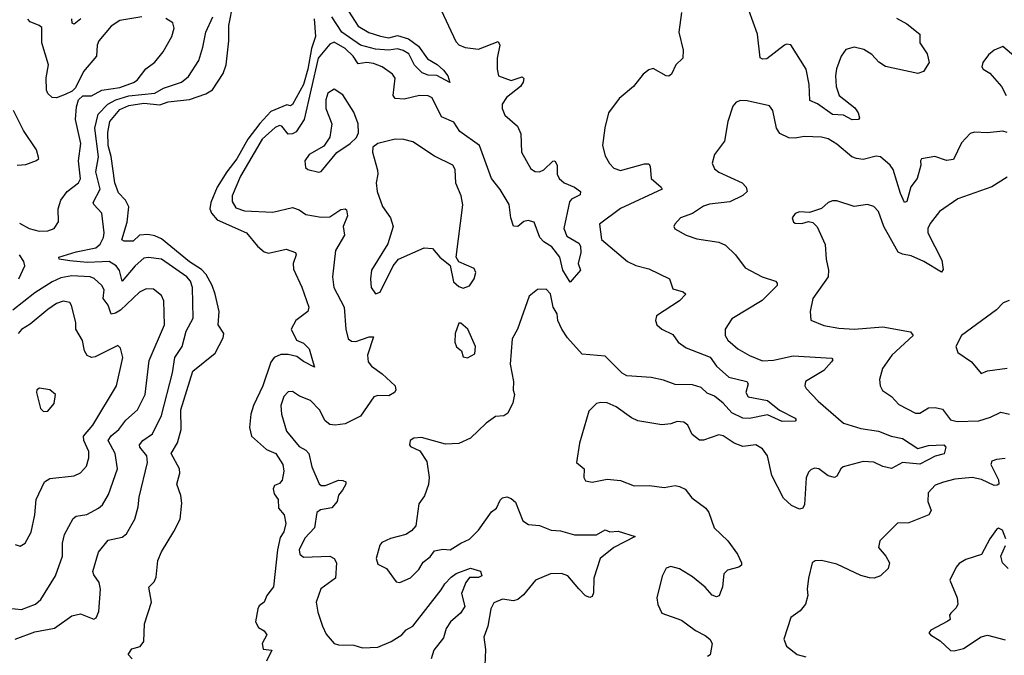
# Model space of a CAD drawing. Extents: x 1771496 to 1971148, y 471553 to 643630.
# Tile 417 of 656: x 1863506 to 1868011, y 584832 to 587741. Entities that reach past the tile are written whole.
import ezdxf

# ---------------------------------------------------------------- set-up
doc = ezdxf.new("R2010")
doc.units = 0

msp = doc.modelspace()

# ---------------------------------------------------------------- linework, layer by layer
at = {"layer": '0CON10XD'}
for points in [[(1864982.8, 587822.8), (1865055, 587711.4), (1865103.1, 587683.1), (1865156.5, 587666.5), (1865195, 587658.3), (1865235, 587668.9), (1865285, 587653.5), (1865330.7, 587620.7), (1865371.6, 587561.6), (1865416.9, 587536.9), (1865445, 587510), (1865465.4, 587485), (1865475, 587453.3), (1865415, 587485.8), (1865375, 587487.1), (1865348.3, 587498.3), (1865313.4, 587533.4), (1865287.1, 587585), (1865260.4, 587600.4), (1865235, 587607.5), (1865195, 587602.2), (1865135, 587606.8), (1865065, 587624.3), (1864979.7, 587685), (1864934.8, 587755)], [(1864021.4, 584815), (1864001.9, 584835), (1864018.8, 584861.2), (1864057.8, 584872.2), (1864074.6, 584895), (1864077.8, 584975), (1864109.5, 585075), (1864096.6, 585143.4), (1864121.5, 585168.5), (1864131.3, 585188.7), (1864138.5, 585265), (1864154.9, 585305.1), (1864212, 585398), (1864240.3, 585455), (1864248.3, 585528.3), (1864243.9, 585563.9), (1864224.6, 585615), (1864238.4, 585665), (1864237.2, 585685), (1864199.6, 585755), (1864227.8, 585805), (1864245.2, 585864.8), (1864243.9, 585955), (1864298.2, 586131.8), (1864400.8, 586215), (1864437.5, 586285), (1864440, 586305), (1864414.4, 586344.4), (1864419.3, 586405), (1864400.4, 586485), (1864387.2, 586525), (1864359.3, 586575), (1864337.9, 586597.9), (1864283.5, 586633.5), (1864155, 586737.8), (1864125, 586752.2), (1864091.9, 586758.1), (1864054.6, 586755.4), (1864025, 586727.7), (1863985, 586728.2), (1863974.2, 586734.2), (1863997.8, 586815), (1864005.9, 586885), (1863990.9, 586915), (1863958.3, 586948.3), (1863942, 586995), (1863924.6, 587115), (1863910.7, 587165), (1863909.2, 587225), (1863918.1, 587275), (1863965, 587329.6), (1864005, 587348.3), (1864075, 587359.9), (1864148.3, 587351.7), (1864185, 587366.1), (1864284, 587376), (1864357.6, 587402.4), (1864389, 587421), (1864437.1, 587495), (1864451.8, 587535), (1864462.8, 587645), (1864462.9, 587715), (1864483.4, 587815)], [(1865435.3, 587785.3), (1865501.7, 587641.7), (1865515, 587627.1), (1865545, 587614.4), (1865605, 587607.1), (1865695, 587641.2), (1865702.5, 587625), (1865690.8, 587565), (1865690.4, 587515), (1865697.1, 587485), (1865755, 587462.7), (1865805, 587479.2), (1865812.3, 587472.3), (1865810, 587455), (1865797.8, 587435), (1865733.1, 587385), (1865713.5, 587355), (1865713.6, 587335), (1865726.7, 587305), (1865783.8, 587253.8), (1865798.8, 587218.8), (1865802.7, 587135), (1865845, 587058.6), (1865865, 587046.9), (1865885, 587044.5), (1865905, 587053.8), (1865945, 587093.1), (1865955, 587095.7), (1865965.8, 587075.8), (1865965.4, 587035), (1865974.5, 587015), (1865997.5, 586995), (1866045.5, 586975.5), (1866072.3, 586955), (1866070, 586940), (1866030.4, 586919.6), (1866021.9, 586908.1), (1865995.3, 586785), (1866010.1, 586750.1), (1866065, 586718.4), (1866072.4, 586705), (1866074.2, 586675), (1866061.1, 586625), (1866072.5, 586595), (1866025, 586540), (1865990.8, 586595), (1865978, 586655), (1865941, 586701), (1865904.1, 586724.1), (1865886.8, 586745), (1865860, 586815), (1865832.7, 586822.7), (1865813.1, 586816.9), (1865785, 586794), (1865766.1, 586796.1), (1865753.1, 586835), (1865745.3, 586895.3), (1865705, 586964.3), (1865664.7, 587015), (1865610.7, 587165), (1865519.7, 587229.7), (1865492.4, 587272.4), (1865436.8, 587296.8), (1865394.2, 587384.2), (1865375, 587392.5), (1865335, 587393.8), (1865265, 587377.3), (1865225, 587380), (1865214.6, 587395), (1865223.8, 587473.8), (1865212.1, 587492.1), (1865164.4, 587525), (1865125, 587541.2), (1865095, 587546.1), (1865055, 587540), (1865031.6, 587575), (1864995, 587610), (1864945, 587639.2), (1864925, 587629.4), (1864871.9, 587565), (1864808.4, 587285), (1864771.6, 587228.4), (1864755, 587218.2), (1864735, 587217.9), (1864705, 587254.5), (1864695, 587256.8), (1864675, 587248.6), (1864616.5, 587195), (1864516.7, 587025), (1864478.6, 586935), (1864478.6, 586908.6), (1864495, 586880.7), (1864535, 586865.7), (1864665, 586860), (1864755, 586881.4), (1864785, 586870.6), (1864815, 586849.6), (1864885, 586837.7), (1864925, 586839.3), (1864975, 586872.9), (1864995, 586876.2), (1865001.4, 586871.4), (1865006.5, 586843.5), (1864986.5, 586795), (1864993.2, 586755), (1864951.1, 586685), (1864937.4, 586565), (1864944.1, 586515), (1864990.3, 586425), (1864998.2, 586325), (1865010, 586280)], [(1866534.5, 587775), (1866522.2, 587685), (1866541.3, 587601.3), (1866540.6, 587565), (1866508.9, 587535), (1866487.9, 587492.1), (1866476.7, 587483.3), (1866464.6, 587484.6), (1866405, 587517.5), (1866385, 587511.2), (1866358.3, 587491.7), (1866314.2, 587435), (1866248.9, 587381.1), (1866200.8, 587315), (1866183.6, 587246.4), (1866173.6, 587165), (1866185, 587117.5), (1866205, 587083.3), (1866225, 587062), (1866255, 587050.8), (1866365, 587081.1), (1866385, 587081.2), (1866390.8, 587070.8), (1866395.6, 587015), (1866442, 586975), (1866446, 586965), (1866255, 586877.1), (1866158.8, 586805), (1866167.8, 586735), (1866286.9, 586635), (1866325, 586616.2), (1866385, 586601.1), (1866478.8, 586555), (1866495, 586510), (1866542.5, 586495), (1866553.8, 586485), (1866525, 586454.3), (1866420, 586385), (1866416, 586365), (1866420.8, 586345), (1866444.2, 586325), (1866495, 586300), (1866519.2, 586265), (1866555, 586239.6), (1866665, 586196.7), (1866694.8, 586154.8), (1866750.6, 586105), (1866832.9, 586085), (1866839.4, 586075), (1866828, 586035), (1866840, 586015), (1866928.2, 585998.2), (1866983.4, 585953.4), (1867055, 585917.5), (1867059.3, 585909.3), (1867055, 585903.3), (1866995, 585902.5), (1866928.2, 585931.8), (1866845, 585916.3), (1866815, 585917.9), (1866765, 585942.1), (1866725.7, 585985.7), (1866685, 586018.5), (1866651.2, 586031.2), (1866625, 586057.3), (1866585, 586069.5), (1866505, 586071.5), (1866451.7, 586091.7), (1866395, 586102.7), (1866285, 586110.9), (1866263.3, 586123.3), (1866185, 586200.7), (1866080.2, 586210.2), (1866013.1, 586285), (1865986.4, 586325), (1865968.5, 586365), (1865965.5, 586395), (1865946.9, 586425), (1865935, 586486), (1865915, 586507.5), (1865875, 586506.9), (1865837.1, 586475), (1865784.4, 586325)], [(1867517.8, 587747.8), (1867565, 587721.8), (1867624.2, 587675), (1867625.6, 587635), (1867657.8, 587585), (1867667.1, 587545), (1867640.9, 587505), (1867615, 587494.7), (1867467.8, 587527.8), (1867436.9, 587546.9), (1867405, 587582.7), (1867368, 587605), (1867325, 587616.4), (1867286, 587605), (1867264.4, 587575), (1867243.7, 587516.4), (1867238.7, 587485), (1867242.5, 587435), (1867255.4, 587395), (1867328.1, 587338.1), (1867342.9, 587315), (1867348.6, 587291.4), (1867345, 587284), (1867315, 587283.3), (1867275, 587303.8), (1867225, 587307.5), (1867156.6, 587356.6), (1867121.3, 587371.3), (1867119.2, 587445), (1867104.8, 587514.8), (1867035, 587625.6), (1867015, 587629.4), (1867005, 587624.4), (1866925, 587562.5), (1866905, 587560), (1866895, 587566.2), (1866881.5, 587675), (1866842.1, 587785)], [(1863485, 584905.2), (1863575, 584938.6), (1863665, 584955.9), (1863745, 585012.5), (1863785, 585021.1), (1863845, 584996.7), (1863856.4, 585003.6), (1863867.7, 585032.3), (1863875.5, 585135), (1863869.5, 585165), (1863845, 585199.4), (1863840.7, 585215), (1863866.9, 585303.1), (1863911.7, 585358.3), (1863975, 585372.9), (1863995, 585388), (1864032.5, 585455), (1864049.1, 585510.9), (1864052.5, 585555), (1864090.4, 585715), (1864088.2, 585745), (1864056.2, 585785), (1864054.5, 585795), (1864069.1, 585815), (1864114.7, 585845.3), (1864155, 585930), (1864204.8, 586125), (1864216.6, 586195), (1864249.7, 586245), (1864267.8, 586315), (1864299.7, 586375), (1864296.9, 586515), (1864287.6, 586545), (1864271.1, 586565), (1864155, 586644.7), (1864095, 586652.7), (1864075, 586649.3), (1864035, 586613.9), (1863975, 586544.5), (1863962.6, 586592.6), (1863947.3, 586615), (1863915, 586634.8), (1863883, 586633), (1863815, 586630.6), (1863735, 586636.9), (1863686.7, 586645), (1863686, 586655), (1863765, 586679.4), (1863855, 586697.3), (1863875, 586713.5), (1863889.6, 586745), (1863892.3, 586765), (1863881.8, 586855), (1863845.6, 586895), (1863842.9, 586905), (1863874.4, 586965.6), (1863854.4, 587045.6), (1863866.8, 587113.2), (1863850.4, 587245), (1863865, 587309.6), (1863909, 587355), (1863945.6, 587374.4), (1864005, 587392.2), (1864124.3, 587405.7), (1864165, 587428.1), (1864246.7, 587455), (1864278.3, 587481.7), (1864326.2, 587555), (1864344.7, 587615.3), (1864358, 587685), (1864389.6, 587755)], [(1864065, 587754.6), (1863965, 587738.2), (1863925, 587711.5), (1863867.8, 587645), (1863860.6, 587625), (1863858.1, 587575), (1863798.6, 587505), (1863761.2, 587428.8), (1863746.1, 587413.9), (1863715, 587399.2), (1863675, 587383.1), (1863655.5, 587385.5), (1863635, 587404), (1863629.3, 587419.3), (1863627.6, 587475), (1863637.7, 587535), (1863607.9, 587635), (1863607.5, 587705), (1863595.6, 587715.6), (1863555, 587731.4), (1863543.8, 587743.8)], [(1863786.1, 587745), (1863755, 587720.6), (1863745.7, 587725.7), (1863745.4, 587745)], [(1864125, 587546.7), (1864162.7, 587595), (1864202.5, 587665), (1864212.9, 587702.9), (1864206.8, 587726.8), (1864175, 587747.5)], [(1864853.8, 587745), (1864860.2, 587665), (1864841, 587609), (1864825.3, 587515), (1864805.1, 587444.9), (1864755, 587353.8), (1864745, 587347.1), (1864728.9, 587351.1), (1864655, 587320.6), (1864605, 587266.9), (1864550.4, 587195), (1864500, 587105), (1864453.5, 587045), (1864410.2, 586975), (1864381.2, 586905), (1864376.9, 586875), (1864384.6, 586855), (1864409.6, 586825), (1864544.2, 586765), (1864594.6, 586704.6), (1864625, 586678.6), (1864645, 586672.5), (1864725, 586690.6), (1864768, 586675), (1864771.4, 586665), (1864757.5, 586625), (1864759.4, 586599.4), (1864797.6, 586517.6), (1864828.6, 586425), (1864824, 586405), (1864770, 586365), (1864749.2, 586325), (1864773.1, 586275), (1864805, 586260), (1864830.4, 586235), (1864849.3, 586170.7), (1864855, 586151.2), (1864805, 586176.2), (1864775, 586199.4), (1864735, 586208.5), (1864701.9, 586208.1), (1864670.4, 586195), (1864655, 586173.1), (1864619.4, 586065), (1864576, 585975), (1864564.4, 585935), (1864557.9, 585875), (1864566.7, 585835), (1864635, 585774), (1864678.9, 585755), (1864710.6, 585705), (1864714.7, 585675), (1864707, 585633), (1864695, 585618.5), (1864671.7, 585608.3), (1864665.6, 585594.4), (1864670.8, 585570.8), (1864688.6, 585545), (1864690.5, 585505), (1864716.2, 585475), (1864723.8, 585435), (1864715, 585397.5), (1864698.8, 585371.2), (1864685.2, 585314.8), (1864668.1, 585145), (1864637.1, 585105), (1864624.4, 585075), (1864602, 585058), (1864595.4, 585045), (1864586, 584985), (1864598.8, 584958.8), (1864625, 584942.9), (1864637.5, 584925), (1864615.6, 584885), (1864620, 584860), (1864660, 584855), (1864636, 584805)], [(1868075, 587558.5), (1868005, 587618.8), (1867965, 587602.5), (1867939.7, 587580.3), (1867913.8, 587545), (1867908.8, 587525), (1867914.4, 587514.4), (1867945, 587496.7), (1867999.2, 587435), (1868019.5, 587395)], [(1863505, 586810.6), (1863550, 586785), (1863595, 586772.9), (1863635, 586775.6), (1863664.4, 586785.6), (1863684.3, 586815.7), (1863682.3, 586875), (1863693.9, 586915), (1863723.8, 586955), (1863775, 586994.6), (1863785, 587012.5), (1863775.5, 587095), (1863785.7, 587175), (1863761.2, 587285), (1863766.8, 587343.2), (1863775.9, 587374.1), (1863795, 587393.3), (1863835, 587392.5), (1863881.9, 587418.1), (1863965, 587431.1), (1864026.5, 587453.5), (1864043.8, 587465), (1864084.2, 587515.8), (1864125, 587546.7)], [(1864875, 587042.9), (1864885, 587046.2), (1864956.8, 587133.2), (1865018.8, 587175), (1865047.7, 587202.3), (1865055.9, 587224.1), (1865054.4, 587265), (1865035, 587318.8), (1864985, 587397.1), (1864945, 587423.1), (1864915.6, 587405), (1864906.5, 587375), (1864907.8, 587335), (1864934.4, 587265), (1864925.6, 587204.4), (1864897.3, 587162.7), (1864830.8, 587125), (1864811.1, 587095), (1864814.5, 587065), (1864825, 587055.7), (1864875, 587042.9)], [(1868025, 587224.6), (1868005, 587230.8), (1867935, 587224.2), (1867875, 587226.7), (1867855, 587220), (1867815, 587177.1), (1867779.3, 587100.7), (1867746.6, 587096.6), (1867694.2, 587115.8), (1867632.5, 587105), (1867627.5, 587095), (1867630, 587075), (1867612.3, 587015), (1867583.1, 586976.9), (1867565, 586908.8), (1867555, 586903.8), (1867536.1, 586945), (1867502.8, 587055), (1867489.6, 587075), (1867445, 587113.5), (1867425, 587116.7), (1867365, 587101.8), (1867335, 587105.8), (1867314, 587114), (1867245, 587172.3), (1867205.8, 587195.8), (1867175, 587202.9), (1867095, 587206.9), (1867055, 587198.5), (1867025, 587200), (1866985, 587221.1), (1866969.1, 587245), (1866952.9, 587325), (1866936.7, 587346.7), (1866835, 587370), (1866805, 587371.2), (1866785, 587363.3), (1866770, 587345), (1866746, 587275), (1866730.8, 587185), (1866685.8, 587125), (1866674.3, 587085), (1866685, 587058.8), (1866705, 587042.9), (1866812.5, 586995), (1866830.8, 586975), (1866834.2, 586955), (1866815, 586937.1), (1866755, 586907.9), (1866662.6, 586897.4), (1866635, 586888.5), (1866585, 586854.4), (1866530, 586835), (1866503.8, 586805), (1866500, 586795), (1866504.3, 586784.3), (1866555, 586754.3), (1866605, 586738.9), (1866705, 586723.1), (1866735, 586708.6), (1866780.8, 586665), (1866825.5, 586605.5), (1866904, 586565), (1866964.2, 586545), (1866972.5, 586535), (1866971.4, 586525), (1866903.5, 586456.5), (1866765, 586371.9), (1866734.4, 586325), (1866734.3, 586295), (1866746.9, 586275), (1866792.5, 586235), (1866845, 586203.8), (1866905, 586180.4), (1866955, 586182.3), (1867045, 586203.3), (1867221.7, 586191.7), (1867226.2, 586185), (1867220, 586175), (1867185.3, 586134.8), (1867102.5, 586085), (1867098, 586065), (1867105, 586053.3), (1867159.4, 585995), (1867275, 585894.5), (1867355, 585869.6), (1867435, 585857.3), (1867493.3, 585835), (1867545, 585824.3), (1867615, 585778.7), (1867665, 585791.7), (1867735, 585794.4), (1867744.4, 585785), (1867736.1, 585753.9), (1867695, 585743.4), (1867625, 585706.4), (1867545, 585714.7), (1867495, 585686.4), (1867455, 585696.2), (1867415, 585716.2), (1867365, 585719.4), (1867274.3, 585695), (1867262.7, 585685), (1867245, 585651.4), (1867235, 585645.6), (1867205, 585653.6), (1867162.5, 585685), (1867145, 585688), (1867128, 585682), (1867115, 585670), (1867105.5, 585644.5), (1867097.9, 585522.1), (1867088.8, 585505), (1867075, 585501.1), (1867038, 585518), (1867001.7, 585551.7), (1866948.2, 585655), (1866928.2, 585745), (1866905, 585777.5), (1866875, 585794.4), (1866815, 585786.9), (1866775, 585803.3), (1866725, 585835.7), (1866705, 585841.4), (1866635, 585816.5), (1866616.4, 585816.4), (1866582.6, 585842.6), (1866563.1, 585885), (1866545, 585898.9), (1866515, 585901.9), (1866485, 585890.8), (1866445, 585887.1), (1866335, 585905.6), (1866305, 585918.1), (1866235, 585968.9), (1866195, 585986.7), (1866165, 585989.2), (1866145, 585983.8), (1866110.3, 585949.7), (1866067, 585803), (1866053.8, 585715), (1866088.8, 585685), (1866087.5, 585645), (1866095, 585630.8), (1866125, 585624.4), (1866195, 585638.2), (1866255, 585631.5), (1866317.4, 585607.4), (1866388.3, 585608.3), (1866455, 585599.4), (1866505, 585608.6), (1866525, 585604.3), (1866551.9, 585591.9), (1866582, 585552), (1866645.7, 585505), (1866659.4, 585485), (1866684.1, 585415.9), (1866746.7, 585355), (1866790.6, 585295), (1866809.2, 585255), (1866808.8, 585245), (1866796.7, 585235), (1866745, 585220.8), (1866728, 585205), (1866721.9, 585145), (1866706.9, 585103.1), (1866695, 585100), (1866675, 585107.1), (1866643, 585143), (1866585, 585190.9), (1866525, 585227.8), (1866485, 585238.6), (1866465, 585230.8), (1866445.5, 585194.5), (1866421.9, 585095), (1866425.9, 585064.1), (1866445, 585024.2), (1866535, 584993.1), (1866598, 584945), (1866642.7, 584922.7), (1866664, 584905), (1866674.2, 584885), (1866665.8, 584834.2), (1866654, 584826)], [(1863494.5, 587075.5), (1863535, 587078.6), (1863583.8, 587096.2), (1863593.3, 587106.7), (1863582.5, 587145), (1863523.9, 587233.9), (1863478.2, 587325)], [(1865135, 586486.2), (1865155, 586494.2), (1865215.7, 586615), (1865240, 586645), (1865356.6, 586696.6), (1865394.4, 586694.4), (1865428.8, 586655), (1865475.9, 586615.9), (1865491.9, 586541.9), (1865515, 586520), (1865535, 586512.5), (1865565, 586522.5), (1865586.2, 586555), (1865593.6, 586583.6), (1865585, 586602.5), (1865515, 586632.5), (1865504, 586655), (1865533.7, 586893.7), (1865526.2, 586935), (1865502.4, 586992.4), (1865498.8, 587055), (1865488.1, 587075), (1865405, 587116.4), (1865305, 587182.2), (1865263.2, 587193.2), (1865225, 587194.5), (1865145.6, 587174.4), (1865122.5, 587157.5), (1865120.8, 587135), (1865143.1, 587053.1), (1865145.4, 587035), (1865137.1, 586995), (1865141.5, 586955), (1865167, 586887), (1865203.3, 586835), (1865214.4, 586795), (1865190.6, 586715), (1865115.8, 586595), (1865110.8, 586555), (1865114, 586515), (1865135, 586486.2)], [(1868025, 587020), (1867953.6, 586976.4), (1867798, 586922), (1867715, 586863.3), (1867671.7, 586808.3), (1867661.8, 586785), (1867661.2, 586765), (1867725, 586641.2), (1867731.7, 586598.3), (1867724.1, 586585.9), (1867643.5, 586635), (1867585, 586660.8), (1867545, 586667.3), (1867525, 586677.9), (1867459.6, 586795), (1867435, 586863.8), (1867415, 586886), (1867385, 586895.8), (1867325, 586886), (1867245, 586912), (1867225, 586912), (1867205, 586904), (1867175, 586877.5)], [(1867175, 586877.5), (1867120.7, 586859.3), (1867075, 586862.5), (1867055, 586853.8), (1867041.2, 586835), (1867047.5, 586815), (1867055, 586810), (1867085, 586808.8), (1867115, 586817.5), (1867135, 586813.3), (1867155, 586793.3), (1867192.1, 586712.1), (1867196.4, 586645), (1867207.3, 586595), (1867205.5, 586565), (1867135.6, 586465), (1867122.5, 586405), (1867125.8, 586365.8), (1867185, 586341.2), (1867255, 586329.2), (1867325, 586324.7), (1867455, 586335.4), (1867582.2, 586312.2), (1867594, 586295), (1867497.5, 586205), (1867454.4, 586145), (1867440, 586095), (1867442.9, 586065), (1867454.6, 586044.6), (1867495, 586015.8), (1867529.4, 585979.4), (1867605, 585940.8), (1867625, 585940), (1867665, 585964.4), (1867695.6, 585965.6), (1867728.5, 585958.5), (1867765, 585909.2), (1867795, 585902.3), (1867895, 585904.8), (1867948.6, 585921.4), (1867995, 585945.4), (1868035, 585936)], [(1863502.9, 586555), (1863530, 586615), (1863524.6, 586635), (1863505.3, 586665)], [(1863456.9, 585046.9), (1863515, 585040.9), (1863579.2, 585065), (1863603.4, 585086.6), (1863670.9, 585195), (1863702.7, 585285), (1863702.5, 585345), (1863710.8, 585385), (1863751.7, 585458.3), (1863765, 585469.2), (1863813.3, 585476.7), (1863867.5, 585505), (1863885, 585520.8), (1863912.1, 585567.9), (1863953.8, 585685), (1863943.6, 585755), (1863911.9, 585815), (1863925, 585836.4), (1863960, 585865), (1863991.9, 585908.1), (1864044.7, 585955), (1864081.1, 586025), (1864098.2, 586181.8), (1864168.7, 586345), (1864165.9, 586455), (1864155, 586478.9), (1864118.5, 586508.5), (1864085, 586509.6), (1864055, 586494.5), (1863968, 586412), (1863945, 586397.4), (1863925, 586392.9), (1863911.3, 586435), (1863887.6, 586465), (1863892.4, 586505), (1863881.5, 586525), (1863846.5, 586556.5), (1863828.6, 586565), (1863745, 586568.4), (1863695, 586559.4), (1863655, 586541.1), (1863575, 586490.7), (1863475, 586411.3)], [(1863485, 585339.2), (1863508.7, 585331.3), (1863531.4, 585345), (1863559.1, 585395), (1863576.2, 585475), (1863581.5, 585545), (1863620, 585625), (1863645, 585640.9), (1863755, 585653.6), (1863785, 585666.7), (1863812.7, 585697.3), (1863822.3, 585735), (1863822, 585765), (1863800.3, 585815), (1863798.4, 585835), (1863841.6, 585885), (1863950, 586065), (1863977.5, 586195), (1863967.6, 586237.6), (1863955, 586250), (1863852.2, 586197.8), (1863835, 586194.5), (1863814.7, 586204.7), (1863802.9, 586225), (1863793.1, 586273.1), (1863762.5, 586325), (1863763.8, 586355), (1863743.6, 586433.6), (1863735, 586447.1), (1863705, 586452.9), (1863675, 586441.8), (1863635, 586415.4), (1863555, 586346.9), (1863515, 586322.9), (1863498.9, 586305)], [(1868033.7, 586456.3), (1868006, 586445), (1867975, 586412.9), (1867815.8, 586295), (1867790, 586245), (1867798.3, 586218.3), (1867860.8, 586175), (1867905, 586122), (1867935, 586134), (1868025, 586146.2)], [(1865555, 586193.8), (1865588.8, 586211.2), (1865591.2, 586245), (1865557.5, 586325), (1865525, 586352.5), (1865515, 586352.5), (1865498.8, 586305), (1865497.1, 586265), (1865505, 586243.8), (1865527.5, 586225), (1865535, 586197.5), (1865555, 586193.8)], [(1865010, 586280), (1865025, 586270.4), (1865045, 586268.7), (1865105, 586289.4), (1865125, 586290), (1865098.1, 586205), (1865100, 586175), (1865116, 586155), (1865165, 586119.6), (1865224.2, 586065), (1865227.5, 586045), (1865222, 586035), (1865195, 586019.1), (1865145, 586020.9), (1865127.1, 586015), (1865065, 585926), (1864995, 585891.9), (1864950, 585885), (1864925, 585888.6), (1864904.6, 585904.6), (1864877.5, 585955), (1864837.6, 585997.6), (1864787.2, 586017.2), (1864755, 586040), (1864735, 586037.5), (1864715, 586016), (1864701.9, 585975), (1864704.4, 585935), (1864727.6, 585857.6), (1864785, 585788.1), (1864815, 585771.4), (1864830, 585755), (1864843.2, 585695), (1864876, 585616), (1864885, 585609.1), (1864905, 585608.7), (1864965, 585632.9), (1864985, 585632.5), (1864998, 585625), (1864998, 585615), (1864982.6, 585587.4), (1864964.7, 585565.3), (1864958.5, 585535), (1864935, 585506.9), (1864882.3, 585497.7), (1864865.8, 585485), (1864854.5, 585415), (1864811.7, 585368.3), (1864784.5, 585314.5), (1864787.5, 585295), (1864805, 585281.4), (1864925, 585284.7), (1864944.8, 585274.8), (1864956.2, 585255), (1864951.5, 585185), (1864884.7, 585135.3), (1864863.5, 585075), (1864869.8, 585029.8), (1864891.1, 584965), (1864909.1, 584929.1), (1864945, 584885.7), (1864965, 584879.4), (1865035, 584877.5), (1865075.5, 584865.5), (1865145, 584869.6), (1865205.8, 584895), (1865254.4, 584925), (1865275, 584948.9), (1865305, 584964.5), (1865435, 585131.1), (1865451, 585159), (1865480.2, 585189.8), (1865503.4, 585206.6), (1865569.2, 585230.8), (1865615, 585216.9), (1865621.2, 585195), (1865605, 585187.1), (1865565, 585187.3), (1865547.5, 585165), (1865527.1, 585115), (1865543.8, 585055), (1865522.8, 585025), (1865477.6, 584985), (1865457.2, 584955), (1865445, 584912.2), (1865400.9, 584855), (1865388.9, 584815)], [(1865784.4, 586325), (1865760.3, 586279.7), (1865750, 586165), (1865765.8, 586085), (1865763.8, 586045), (1865770, 586025), (1865762.3, 585987.7), (1865739.3, 585940.7), (1865721.7, 585928.3), (1865683.3, 585925), (1865641.2, 585895), (1865568.8, 585825), (1865515, 585802), (1865455, 585798.1), (1865345, 585829.2), (1865310, 585825), (1865293.3, 585815), (1865290, 585795), (1865295, 585787.5), (1865337.1, 585767.1), (1865368.8, 585718.8), (1865380, 585645), (1865377, 585613), (1865358.3, 585561.7), (1865332, 585525), (1865318.8, 585425), (1865299.1, 585400.9), (1865273.3, 585385), (1865203.6, 585366.4), (1865162.7, 585347.3), (1865154.2, 585335.8), (1865136.8, 585275), (1865145, 585248.6), (1865185, 585228.8), (1865228.3, 585168.3), (1865245.6, 585164.4), (1865293.9, 585186.1), (1865333.1, 585225), (1865352.6, 585257.4), (1865385, 585281.9), (1865405, 585309.2), (1865442.7, 585317.3), (1865476.3, 585313.7), (1865525, 585345.5), (1865565, 585362.9), (1865605.6, 585405), (1865665, 585488.8), (1865687.5, 585505), (1865705, 585542.5), (1865715, 585552.5), (1865735, 585557.5), (1865755, 585550), (1865775, 585532.5), (1865807.8, 585447.8), (1865835, 585430.6), (1865885, 585425.5), (1865938, 585405), (1865981.2, 585401.2), (1866045, 585382.5), (1866145, 585383.3), (1866185, 585406), (1866206.1, 585396.1), (1866245, 585399.2), (1866322.5, 585375), (1866225, 585324.6), (1866162.2, 585275), (1866133.8, 585185), (1866131.9, 585118.1), (1866125, 585101.2), (1866115, 585095.8), (1866095, 585103.3), (1866065.4, 585135.4), (1866015, 585195.5), (1865985, 585205.4), (1865935, 585204.5), (1865866, 585175), (1865812.1, 585107.9), (1865785, 585087.1), (1865765, 585081.4), (1865715, 585088.6), (1865675, 585072), (1865661.5, 585045), (1865648.1, 584965), (1865630.6, 584915), (1865637.5, 584857.5), (1865634.3, 584785)], [(1863615, 585947.5), (1863635, 585948.6), (1863664, 585985), (1863670, 586025), (1863645, 586047.5), (1863597.5, 586055), (1863585, 586046.7), (1863582.5, 586035), (1863601.1, 585961.1), (1863615, 585947.5)], [(1868015, 585732), (1867975, 585728.7), (1867955, 585720), (1867949.5, 585705), (1867984.6, 585635), (1867985.6, 585615), (1867979.3, 585610.7), (1867965, 585608.8), (1867906.9, 585636.9), (1867865, 585645.3), (1867785, 585638.5), (1867733.6, 585623.6), (1867695, 585610), (1867662.5, 585575), (1867661.4, 585535), (1867676.9, 585495), (1867666.7, 585475), (1867575, 585437.8), (1867523.2, 585436.8), (1867441.2, 585355), (1867436, 585325), (1867469.2, 585285), (1867485.8, 585254.2), (1867480.5, 585229.5), (1867444.2, 585195.8), (1867415.6, 585184.4), (1867395, 585185.6), (1867355, 585196.9), (1867245, 585248.7), (1867175, 585265.5), (1867145.6, 585264.4), (1867132.9, 585255), (1867116, 585185), (1867109.2, 585135), (1867112.9, 585105), (1867101.1, 585065), (1867078, 585035), (1867034.2, 585005), (1867002, 584905), (1867014.1, 584874.1), (1867063.3, 584835), (1867103.9, 584823.9)], [(1868017.8, 585365), (1868003.3, 585405), (1867985, 585413.8), (1867975, 585408), (1867944.5, 585365.5), (1867906.4, 585293.6), (1867835, 585270), (1867805, 585252.5), (1867791.4, 585235), (1867762.5, 585175), (1867795.6, 585095), (1867798.9, 585065), (1867791.3, 585048.7), (1867766.2, 585025), (1867761.2, 585015), (1867763.8, 584995), (1867752.5, 584987.5), (1867675, 584946.9), (1867666.2, 584935), (1867673.3, 584925), (1867718.6, 584898.6), (1867765, 584853.8), (1867782, 584852), (1867825, 584862), (1867905, 584915.5), (1867935, 584923.3), (1868015, 584902.2)], [(1868028.3, 585228.3), (1868003.3, 585255), (1867996, 585285), (1868016.9, 585335)]]:
    msp.add_lwpolyline(points, dxfattribs=at)

doc.saveas('drawing.dxf')
